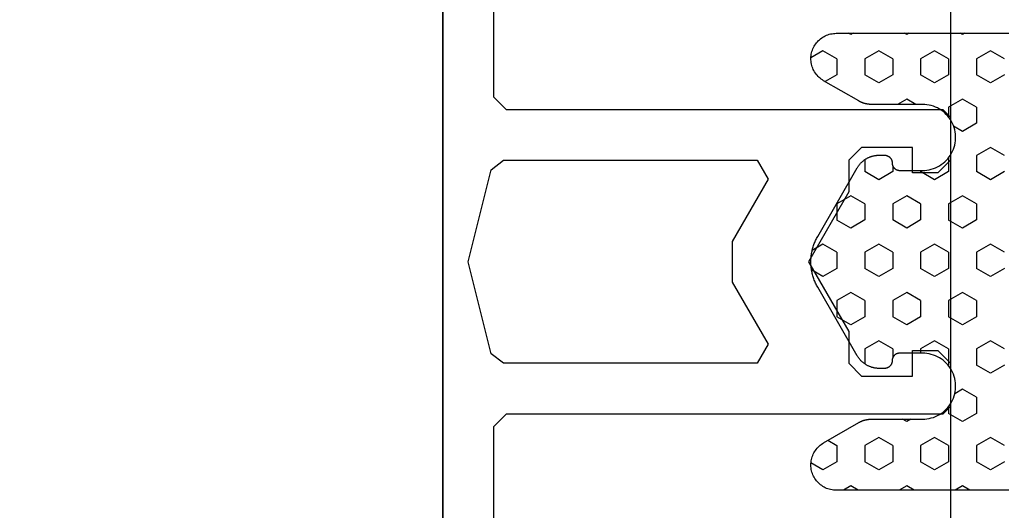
# Model space of a CAD drawing. Extents: x 4615668 to 9294084, y 5325188 to 10688993.
# Tile 458 of 656: x 4636256.05 to 4636259.93, y 5332306.95 to 5332308.88. Entities that reach past the tile are written whole.
import ezdxf

# ---------------------------------------------------------------- set-up
doc = ezdxf.new("R2010")
doc.units = 0
doc.header["$MEASUREMENT"] = 0
doc.layers.add('A_wymiary', color=152, linetype='Continuous', lineweight=5)
doc.layers.add('CrossSectionsProfils', color=7, linetype='Continuous')

# ---------------------------------------------------------------- blocks, each defined once
blk = doc.blocks.new('K43_2153_X', base_point=(858.06159, 1427.40338))
at = {"layer": 'CrossSectionsProfils', "flags": 128}
for points in [[(856.05942, 1441.40326), (856.05942, 1433.90338), (855.55942, 1433.40338), (838.36159, 1433.40338), (838.06159, 1433.10338), (838.06159, 1431.40338), (838.56159, 1430.90338), (839.56159, 1430.90338), (839.56159, 1431.90338), (841.57195, 1431.90338), (842.07195, 1431.40338), (842.07195, 1430.15338), (843.65967, 1427.40338), (842.07195, 1424.65338), (842.07195, 1423.40338), (841.57195, 1422.90338), (839.56159, 1422.90338), (839.56159, 1423.90338), (838.56159, 1423.90338), (838.06159, 1423.40338), (838.06159, 1421.70338), (838.36159, 1421.40338), (855.55942, 1421.40338), (856.05942, 1420.90338), (856.05942, 1413.40349)], [(933.85942, 1450.30358), (858.35942, 1450.30358), (858.05942, 1450.00358), (858.05942, 1404.80317), (858.35942, 1404.50317), (933.85942, 1404.50317)], [(855.66903, 1431.40338), (845.68039, 1431.40338), (845.24738, 1430.65338), (846.65967, 1428.20722), (846.65967, 1426.59953), (845.24738, 1424.15338), (845.68039, 1423.40338), (855.66903, 1423.40338), (856.1541, 1423.78211), (857.0594, 1427.40338), (856.1541, 1431.02464), (855.66903, 1431.40338)]]:
    blk.add_lwpolyline(points, dxfattribs=at)
blk = doc.blocks.new('Hatch84418', base_point=(6053.053, 1361.842))
at = {"layer": 'CrossSectionsProfils'}
for p, q in [((6439.74, 1346.868), (6440.013, 1347.341)), ((6447.36, 1346.868), (6447.603, 1347.29)), ((6448.63, 1346.868), (6448.372, 1347.315)), ((6456.25, 1346.868), (6455.978, 1347.339)), ((6440.058, 1346.318), (6439.74, 1346.868)), ((6440.692, 1346.318), (6440.957, 1346.777)), ((6447.677, 1346.318), (6447.36, 1346.868)), ((6448.312, 1346.318), (6448.63, 1346.868)), ((6455.298, 1346.318), (6455.091, 1346.676)), ((6455.933, 1346.318), (6456.25, 1346.868)), ((6440.057, 1346.318), (6440.692, 1346.318)), ((6445.455, 1345.768), (6445.772, 1346.318)), ((6445.772, 1346.318), (6446.407, 1346.318)), ((6446.725, 1345.768), (6446.408, 1346.318)), ((6447.677, 1346.318), (6448.312, 1346.318)), ((6449.265, 1345.768), (6449.583, 1346.318)), ((6449.583, 1346.318), (6450.217, 1346.318)), ((6450.535, 1345.768), (6450.217, 1346.318)), ((6455.297, 1346.318), (6455.932, 1346.318)), ((6439.105, 1345.768), (6439.053, 1345.858)), ((6439.053, 1345.679), (6439.104, 1345.768)), ((6445.772, 1345.218), (6445.455, 1345.768)), ((6446.407, 1345.218), (6446.725, 1345.768)), ((6449.583, 1345.218), (6449.265, 1345.768)), ((6450.217, 1345.218), (6450.535, 1345.768)), ((6456.885, 1345.768), (6457.053, 1346.06)), ((6457.053, 1345.477), (6456.885, 1345.768)), ((6439.74, 1344.668), (6440.057, 1345.218)), ((6440.057, 1345.218), (6440.692, 1345.218)), ((6441.01, 1344.668), (6440.692, 1345.218)), ((6444.032, 1345.218), (6444.502, 1345.218)), ((6444.82, 1344.669), (6444.503, 1345.219)), ((6445.772, 1345.218), (6446.407, 1345.218)), ((6447.36, 1344.668), (6447.677, 1345.218)), ((6447.677, 1345.218), (6448.312, 1345.218)), ((6448.63, 1344.668), (6448.312, 1345.218)), ((6449.583, 1345.218), (6450.217, 1345.218)), ((6451.17, 1344.668), (6451.487, 1345.218)), ((6451.487, 1345.218), (6452.075, 1345.218)), ((6454.98, 1344.668), (6455.297, 1345.218)), ((6455.297, 1345.218), (6455.932, 1345.218)), ((6456.25, 1344.668), (6455.933, 1345.218)), ((6440.058, 1344.119), (6439.74, 1344.668)), ((6440.692, 1344.118), (6441.01, 1344.668)), ((6444.502, 1344.118), (6444.82, 1344.668)), ((6447.678, 1344.118), (6447.36, 1344.668)), ((6448.312, 1344.118), (6448.63, 1344.668)), ((6451.487, 1344.118), (6451.17, 1344.668)), ((6455.297, 1344.118), (6454.98, 1344.668)), ((6455.933, 1344.118), (6456.25, 1344.668)), ((6440.057, 1344.118), (6440.692, 1344.118)), ((6441.645, 1343.568), (6441.854, 1343.93)), ((6444.27, 1344.118), (6444.502, 1344.118)), ((6445.455, 1343.569), (6445.772, 1344.119)), ((6445.772, 1344.118), (6446.407, 1344.118)), ((6446.725, 1343.568), (6446.407, 1344.118)), ((6447.677, 1344.118), (6448.312, 1344.118)), ((6449.265, 1343.568), (6449.583, 1344.118)), ((6449.583, 1344.118), (6450.217, 1344.118)), ((6450.535, 1343.568), (6450.217, 1344.118)), ((6451.487, 1344.118), (6451.837, 1344.118)), ((6455.297, 1344.118), (6455.932, 1344.118)), ((6456.885, 1343.568), (6457.053, 1343.86)), ((6439.105, 1343.568), (6439.053, 1343.658)), ((6439.053, 1343.479), (6439.105, 1343.568)), ((6441.854, 1343.208), (6441.645, 1343.569)), ((6445.773, 1343.019), (6445.455, 1343.569)), ((6446.407, 1343.018), (6446.725, 1343.568)), ((6449.583, 1343.019), (6449.265, 1343.568)), ((6450.217, 1343.018), (6450.535, 1343.568)), ((6454.345, 1343.568), (6454.253, 1343.727)), ((6454.253, 1343.41), (6454.345, 1343.568)), ((6457.053, 1343.277), (6456.885, 1343.568)), ((6439.74, 1342.469), (6440.057, 1343.019)), ((6440.057, 1343.018), (6440.692, 1343.018)), ((6441.01, 1342.469), (6440.692, 1343.019)), ((6444.454, 1343.018), (6444.502, 1343.018)), ((6444.82, 1342.469), (6444.503, 1343.019)), ((6445.772, 1343.018), (6446.407, 1343.018)), ((6447.36, 1342.469), (6447.677, 1343.018)), ((6447.677, 1343.018), (6448.312, 1343.018)), ((6448.63, 1342.469), (6448.312, 1343.018)), ((6449.583, 1343.018), (6450.217, 1343.018)), ((6451.17, 1342.468), (6451.487, 1343.018)), ((6451.487, 1343.018), (6451.654, 1343.018)), ((6454.98, 1342.468), (6455.297, 1343.018)), ((6455.297, 1343.018), (6455.932, 1343.018)), ((6456.25, 1342.469), (6455.933, 1343.019)), ((6440.058, 1341.919), (6439.74, 1342.469)), ((6440.692, 1341.919), (6441.01, 1342.469)), ((6444.502, 1341.919), (6444.82, 1342.469)), ((6447.677, 1341.919), (6447.36, 1342.469)), ((6448.312, 1341.919), (6448.63, 1342.469)), ((6451.487, 1341.919), (6451.17, 1342.469)), ((6455.297, 1341.919), (6454.98, 1342.469)), ((6455.933, 1341.919), (6456.25, 1342.469)), ((6440.057, 1341.919), (6440.692, 1341.919)), ((6441.645, 1341.369), (6441.962, 1341.919)), ((6441.962, 1341.919), (6442.353, 1341.919)), ((6443.954, 1341.919), (6444.502, 1341.919)), ((6445.455, 1341.369), (6445.772, 1341.918)), ((6445.772, 1341.919), (6446.407, 1341.919)), ((6446.725, 1341.369), (6446.408, 1341.919)), ((6447.677, 1341.919), (6448.312, 1341.919)), ((6449.265, 1341.369), (6449.583, 1341.918)), ((6449.583, 1341.919), (6450.217, 1341.919)), ((6450.535, 1341.369), (6450.217, 1341.919)), ((6451.487, 1341.919), (6452.123, 1341.919)), ((6452.123, 1341.919), (6452.132, 1341.935)), ((6453.754, 1341.919), (6454.027, 1341.919)), ((6454.345, 1341.369), (6454.028, 1341.919)), ((6455.297, 1341.919), (6455.932, 1341.919)), ((6439.105, 1341.369), (6439.053, 1341.459)), ((6442.915, 1341.369), (6442.713, 1341.719)), ((6453.075, 1341.369), (6453.253, 1341.677)), ((6456.885, 1341.369), (6457.053, 1341.66)), ((6439.053, 1341.279), (6439.105, 1341.369)), ((6441.962, 1340.819), (6441.645, 1341.369)), ((6442.597, 1340.819), (6442.915, 1341.369)), ((6445.773, 1340.819), (6445.455, 1341.369)), ((6446.407, 1340.819), (6446.725, 1341.369)), ((6449.583, 1340.819), (6449.265, 1341.369)), ((6450.217, 1340.819), (6450.535, 1341.369)), ((6453.393, 1340.819), (6453.075, 1341.369)), ((6454.027, 1340.819), (6454.345, 1341.369)), ((6457.053, 1341.077), (6456.885, 1341.369)), ((6439.74, 1340.269), (6440.057, 1340.819)), ((6440.057, 1340.819), (6440.692, 1340.819)), ((6441.01, 1340.269), (6440.693, 1340.819)), ((6441.962, 1340.819), (6442.597, 1340.819)), ((6443.55, 1340.269), (6443.867, 1340.819)), ((6443.867, 1340.819), (6444.502, 1340.819)), ((6444.82, 1340.269), (6444.502, 1340.819)), ((6445.772, 1340.819), (6446.407, 1340.819)), ((6447.36, 1340.269), (6447.677, 1340.819)), ((6447.677, 1340.819), (6448.312, 1340.819)), ((6448.63, 1340.269), (6448.312, 1340.819)), ((6449.583, 1340.819), (6450.217, 1340.819)), ((6451.17, 1340.269), (6451.487, 1340.819)), ((6451.487, 1340.819), (6452.123, 1340.819)), ((6452.44, 1340.269), (6452.123, 1340.819)), ((6453.393, 1340.819), (6454.027, 1340.819)), ((6454.98, 1340.269), (6455.297, 1340.819)), ((6455.297, 1340.819), (6455.932, 1340.819)), ((6456.25, 1340.269), (6455.933, 1340.819)), ((6440.058, 1339.719), (6439.74, 1340.269)), ((6440.692, 1339.719), (6441.01, 1340.269)), ((6443.868, 1339.719), (6443.55, 1340.269)), ((6444.502, 1339.719), (6444.82, 1340.269)), ((6447.678, 1339.719), (6447.36, 1340.269)), ((6448.312, 1339.719), (6448.63, 1340.269)), ((6451.487, 1339.719), (6451.17, 1340.269)), ((6452.123, 1339.719), (6452.44, 1340.269)), ((6455.297, 1339.719), (6454.98, 1340.269)), ((6455.933, 1339.719), (6456.25, 1340.269))]:
    blk.add_line(p, q, dxfattribs=at)
blk = doc.blocks.new('121040', base_point=(6448.053, 1341.842))
at = {"layer": 'CrossSectionsProfils', "flags": 128}
blk.add_lwpolyline([(6457.053, 1339.542), (6457.053, 1346.342), (6457.052, 1346.397), (6457.047, 1346.453), (6457.04, 1346.508), (6457.029, 1346.563), (6457.015, 1346.617), (6456.998, 1346.67), (6456.979, 1346.722), (6456.956, 1346.773), (6456.93, 1346.822), (6456.902, 1346.87), (6456.872, 1346.917), (6456.838, 1346.962), (6456.803, 1347.004), (6456.765, 1347.045), (6456.724, 1347.083), (6456.682, 1347.12), (6456.638, 1347.153), (6456.591, 1347.185), (6456.544, 1347.213), (6456.495, 1347.239), (6456.444, 1347.262), (6456.392, 1347.283), (6456.339, 1347.3), (6456.285, 1347.315), (6456.231, 1347.326), (6456.176, 1347.334), (6456.12, 1347.34), (6456.064, 1347.342), (6456.009, 1347.341), (6455.953, 1347.337), (6455.898, 1347.33), (6455.843, 1347.319), (6455.789, 1347.306), (6455.736, 1347.29), (6455.684, 1347.271), (6455.632, 1347.249), (6455.583, 1347.224), (6455.534, 1347.197), (6455.487, 1347.166), (6455.442, 1347.133), (6455.399, 1347.098), (6455.358, 1347.061), (6455.319, 1347.021), (6455.283, 1346.979), (6455.249, 1346.935), (6455.217, 1346.889), (6455.188, 1346.842), (6455.188, 1346.842), (6454.387, 1345.456), (6454.382, 1345.447), (6454.376, 1345.437), (6454.371, 1345.427), (6454.366, 1345.417), (6454.361, 1345.407), (6454.356, 1345.397), (6454.351, 1345.387), (6454.346, 1345.377), (6454.342, 1345.367), (6454.337, 1345.357), (6454.333, 1345.347), (6454.329, 1345.336), (6454.324, 1345.326), (6454.32, 1345.316), (6454.316, 1345.305), (6454.312, 1345.295), (6454.309, 1345.284), (6454.305, 1345.274), (6454.302, 1345.263), (6454.298, 1345.252), (6454.295, 1345.242), (6454.292, 1345.231), (6454.289, 1345.22), (6454.286, 1345.21), (6454.283, 1345.199), (6454.281, 1345.188), (6454.278, 1345.177), (6454.276, 1345.166), (6454.273, 1345.155), (6454.271, 1345.144), (6454.269, 1345.133), (6454.268, 1345.123), (6454.266, 1345.111), (6454.264, 1345.1), (6454.262, 1345.089), (6454.261, 1345.078), (6454.26, 1345.067), (6454.258, 1345.056), (6454.257, 1345.045), (6454.256, 1345.034), (6454.256, 1345.023), (6454.255, 1345.012), (6454.254, 1345.001), (6454.254, 1344.99), (6454.254, 1344.978), (6454.253, 1344.967), (6454.253, 1344.956), (6454.253, 1344.956), (6454.253, 1342.942), (6454.25, 1342.855), (6454.242, 1342.769), (6454.228, 1342.683), (6454.207, 1342.598), (6454.182, 1342.515), (6454.15, 1342.434), (6454.114, 1342.355), (6454.072, 1342.279), (6454.025, 1342.206), (6453.974, 1342.136), (6453.917, 1342.07), (6453.857, 1342.007), (6453.793, 1341.949), (6453.725, 1341.895), (6453.653, 1341.846), (6453.578, 1341.802), (6453.5, 1341.763), (6453.421, 1341.729), (6453.338, 1341.7), (6453.255, 1341.677), (6453.169, 1341.66), (6453.083, 1341.648), (6452.997, 1341.643), (6452.91, 1341.643), (6452.823, 1341.648), (6452.737, 1341.66), (6452.652, 1341.677), (6452.568, 1341.7), (6452.486, 1341.729), (6452.406, 1341.763), (6452.329, 1341.802), (6452.254, 1341.846), (6452.182, 1341.895), (6452.114, 1341.949), (6452.05, 1342.007), (6451.989, 1342.07), (6451.933, 1342.136), (6451.882, 1342.206), (6451.835, 1342.279), (6451.793, 1342.355), (6451.756, 1342.434), (6451.726, 1342.515), (6451.7, 1342.598), (6451.68, 1342.683), (6451.665, 1342.769), (6451.656, 1342.855), (6451.653, 1342.942), (6451.653, 1342.942), (6451.653, 1343.842), (6451.654, 1343.852), (6451.654, 1343.862), (6451.655, 1343.872), (6451.656, 1343.882), (6451.658, 1343.892), (6451.66, 1343.902), (6451.662, 1343.911), (6451.664, 1343.921), (6451.667, 1343.931), (6451.67, 1343.94), (6451.673, 1343.95), (6451.677, 1343.959), (6451.681, 1343.968), (6451.686, 1343.977), (6451.69, 1343.986), (6451.695, 1343.995), (6451.701, 1344.003), (6451.706, 1344.012), (6451.712, 1344.02), (6451.718, 1344.028), (6451.724, 1344.036), (6451.731, 1344.043), (6451.738, 1344.05), (6451.745, 1344.057), (6451.752, 1344.064), (6451.76, 1344.071), (6451.768, 1344.077), (6451.775, 1344.083), (6451.784, 1344.089), (6451.792, 1344.095), (6451.801, 1344.1), (6451.809, 1344.105), (6451.818, 1344.11), (6451.827, 1344.114), (6451.836, 1344.118), (6451.846, 1344.122), (6451.855, 1344.125), (6451.865, 1344.128), (6451.874, 1344.131), (6451.884, 1344.134), (6451.894, 1344.136), (6451.903, 1344.138), (6451.914, 1344.139), (6451.923, 1344.14), (6451.934, 1344.141), (6451.943, 1344.142), (6451.954, 1344.142), (6451.954, 1344.142), (6451.963, 1344.142), (6451.974, 1344.142), (6451.983, 1344.143), (6451.994, 1344.145), (6452.003, 1344.146), (6452.013, 1344.148), (6452.023, 1344.15), (6452.033, 1344.152), (6452.042, 1344.155), (6452.052, 1344.158), (6452.061, 1344.162), (6452.07, 1344.166), (6452.08, 1344.17), (6452.089, 1344.174), (6452.098, 1344.179), (6452.106, 1344.184), (6452.115, 1344.189), (6452.123, 1344.194), (6452.131, 1344.2), (6452.139, 1344.206), (6452.147, 1344.213), (6452.155, 1344.219), (6452.162, 1344.226), (6452.169, 1344.233), (6452.176, 1344.241), (6452.183, 1344.248), (6452.189, 1344.256), (6452.195, 1344.264), (6452.201, 1344.272), (6452.206, 1344.28), (6452.211, 1344.289), (6452.216, 1344.298), (6452.221, 1344.307), (6452.226, 1344.316), (6452.229, 1344.325), (6452.233, 1344.334), (6452.237, 1344.343), (6452.24, 1344.353), (6452.243, 1344.363), (6452.245, 1344.372), (6452.248, 1344.382), (6452.249, 1344.392), (6452.251, 1344.402), (6452.252, 1344.412), (6452.253, 1344.422), (6452.253, 1344.432), (6452.253, 1344.442), (6452.253, 1344.442), (6452.253, 1344.649), (6452.253, 1344.671), (6452.252, 1344.693), (6452.251, 1344.716), (6452.25, 1344.738), (6452.247, 1344.76), (6452.245, 1344.782), (6452.241, 1344.804), (6452.238, 1344.826), (6452.233, 1344.848), (6452.229, 1344.87), (6452.224, 1344.892), (6452.218, 1344.913), (6452.212, 1344.935), (6452.205, 1344.956), (6452.198, 1344.977), (6452.19, 1344.998), (6452.183, 1345.019), (6452.174, 1345.039), (6452.165, 1345.06), (6452.156, 1345.08), (6452.146, 1345.1), (6452.136, 1345.12), (6452.125, 1345.139), (6452.114, 1345.159), (6452.102, 1345.178), (6452.09, 1345.196), (6452.078, 1345.215), (6452.065, 1345.233), (6452.052, 1345.251), (6452.038, 1345.269), (6452.024, 1345.286), (6452.01, 1345.303), (6451.995, 1345.32), (6451.98, 1345.336), (6451.964, 1345.352), (6451.949, 1345.368), (6451.933, 1345.383), (6451.916, 1345.398), (6451.899, 1345.413), (6451.882, 1345.427), (6451.864, 1345.441), (6451.847, 1345.454), (6451.829, 1345.467), (6451.81, 1345.48), (6451.792, 1345.492), (6451.772, 1345.504), (6451.753, 1345.515), (6451.753, 1345.515), (6449.053, 1347.074), (6449.015, 1347.096), (6448.975, 1347.117), (6448.936, 1347.137), (6448.896, 1347.156), (6448.854, 1347.174), (6448.813, 1347.192), (6448.772, 1347.208), (6448.73, 1347.224), (6448.688, 1347.238), (6448.646, 1347.252), (6448.604, 1347.265), (6448.56, 1347.276), (6448.517, 1347.287), (6448.474, 1347.297), (6448.43, 1347.306), (6448.386, 1347.314), (6448.342, 1347.321), (6448.298, 1347.327), (6448.253, 1347.332), (6448.209, 1347.336), (6448.165, 1347.339), (6448.12, 1347.341), (6448.076, 1347.342), (6448.031, 1347.342), (6447.987, 1347.341), (6447.942, 1347.339), (6447.897, 1347.336), (6447.853, 1347.332), (6447.809, 1347.327), (6447.765, 1347.321), (6447.721, 1347.314), (6447.677, 1347.306), (6447.633, 1347.297), (6447.59, 1347.287), (6447.546, 1347.276), (6447.503, 1347.265), (6447.461, 1347.252), (6447.418, 1347.238), (6447.376, 1347.224), (6447.334, 1347.208), (6447.293, 1347.192), (6447.252, 1347.174), (6447.211, 1347.156), (6447.171, 1347.137), (6447.131, 1347.117), (6447.092, 1347.096), (6447.053, 1347.074), (6447.053, 1347.074), (6444.354, 1345.515), (6444.334, 1345.504), (6444.315, 1345.492), (6444.297, 1345.48), (6444.278, 1345.467), (6444.26, 1345.454), (6444.243, 1345.441), (6444.225, 1345.427), (6444.208, 1345.413), (6444.191, 1345.398), (6444.174, 1345.383), (6444.158, 1345.368), (6444.143, 1345.352), (6444.127, 1345.336), (6444.112, 1345.32), (6444.097, 1345.303), (6444.083, 1345.286), (6444.069, 1345.269), (6444.055, 1345.251), (6444.042, 1345.233), (6444.029, 1345.215), (6444.017, 1345.196), (6444.004, 1345.178), (6443.993, 1345.159), (6443.982, 1345.139), (6443.971, 1345.12), (6443.961, 1345.1), (6443.951, 1345.08), (6443.942, 1345.06), (6443.933, 1345.039), (6443.924, 1345.019), (6443.917, 1344.998), (6443.909, 1344.977), (6443.902, 1344.956), (6443.895, 1344.935), (6443.889, 1344.913), (6443.883, 1344.892), (6443.878, 1344.87), (6443.874, 1344.848), (6443.869, 1344.826), (6443.866, 1344.804), (6443.862, 1344.782), (6443.86, 1344.76), (6443.857, 1344.738), (6443.855, 1344.716), (6443.854, 1344.693), (6443.854, 1344.671), (6443.854, 1344.649), (6443.854, 1344.649), (6443.854, 1344.442), (6443.854, 1344.432), (6443.854, 1344.422), (6443.855, 1344.412), (6443.856, 1344.402), (6443.857, 1344.392), (6443.859, 1344.382), (6443.862, 1344.372), (6443.864, 1344.363), (6443.867, 1344.353), (6443.87, 1344.343), (6443.874, 1344.334), (6443.877, 1344.325), (6443.881, 1344.316), (6443.886, 1344.307), (6443.89, 1344.298), (6443.896, 1344.289), (6443.9, 1344.28), (6443.906, 1344.272), (6443.912, 1344.264), (6443.918, 1344.256), (6443.924, 1344.248), (6443.931, 1344.241), (6443.938, 1344.233), (6443.945, 1344.226), (6443.952, 1344.219), (6443.96, 1344.213), (6443.967, 1344.206), (6443.976, 1344.2), (6443.984, 1344.194), (6443.992, 1344.189), (6444, 1344.184), (6444.009, 1344.179), (6444.018, 1344.174), (6444.027, 1344.17), (6444.036, 1344.166), (6444.045, 1344.162), (6444.055, 1344.158), (6444.064, 1344.155), (6444.074, 1344.152), (6444.084, 1344.15), (6444.094, 1344.148), (6444.104, 1344.146), (6444.113, 1344.145), (6444.124, 1344.143), (6444.133, 1344.142), (6444.144, 1344.142), (6444.153, 1344.142), (6444.153, 1344.142), (6444.164, 1344.142), (6444.173, 1344.141), (6444.184, 1344.14), (6444.193, 1344.139), (6444.203, 1344.138), (6444.213, 1344.136), (6444.223, 1344.134), (6444.233, 1344.131), (6444.242, 1344.128), (6444.252, 1344.125), (6444.261, 1344.122), (6444.271, 1344.118), (6444.28, 1344.114), (6444.289, 1344.11), (6444.297, 1344.105), (6444.306, 1344.1), (6444.315, 1344.095), (6444.323, 1344.089), (6444.332, 1344.083), (6444.339, 1344.077), (6444.347, 1344.071), (6444.354, 1344.064), (6444.362, 1344.057), (6444.369, 1344.05), (6444.376, 1344.043), (6444.382, 1344.036), (6444.389, 1344.028), (6444.395, 1344.02), (6444.401, 1344.012), (6444.406, 1344.003), (6444.412, 1343.995), (6444.417, 1343.986), (6444.421, 1343.977), (6444.426, 1343.968), (6444.43, 1343.959), (6444.434, 1343.95), (6444.437, 1343.94), (6444.44, 1343.931), (6444.443, 1343.921), (6444.445, 1343.911), (6444.447, 1343.902), (6444.449, 1343.892), (6444.451, 1343.882), (6444.452, 1343.872), (6444.453, 1343.862), (6444.453, 1343.852), (6444.454, 1343.842), (6444.454, 1343.842), (6444.454, 1342.942), (6444.451, 1342.855), (6444.442, 1342.769), (6444.427, 1342.683), (6444.407, 1342.598), (6444.381, 1342.515), (6444.35, 1342.434), (6444.313, 1342.355), (6444.272, 1342.279), (6444.225, 1342.206), (6444.174, 1342.136), (6444.118, 1342.07), (6444.057, 1342.007), (6443.993, 1341.949), (6443.925, 1341.895), (6443.853, 1341.846), (6443.778, 1341.802), (6443.701, 1341.763), (6443.621, 1341.729), (6443.539, 1341.7), (6443.455, 1341.677), (6443.37, 1341.66), (6443.284, 1341.648), (6443.197, 1341.643), (6443.11, 1341.643), (6443.023, 1341.648), (6442.937, 1341.66), (6442.852, 1341.677), (6442.768, 1341.7), (6442.686, 1341.729), (6442.606, 1341.763), (6442.529, 1341.802), (6442.454, 1341.846), (6442.382, 1341.895), (6442.314, 1341.949), (6442.25, 1342.007), (6442.189, 1342.07), (6442.133, 1342.136), (6442.082, 1342.206), (6442.035, 1342.279), (6441.993, 1342.355), (6441.957, 1342.434), (6441.925, 1342.515), (6441.899, 1342.598), (6441.879, 1342.683), (6441.865, 1342.769), (6441.856, 1342.855), (6441.854, 1342.942), (6441.854, 1342.942), (6441.854, 1344.956), (6441.854, 1344.967), (6441.853, 1344.978), (6441.853, 1344.99), (6441.853, 1345.001), (6441.852, 1345.012), (6441.851, 1345.023), (6441.851, 1345.034), (6441.85, 1345.045), (6441.849, 1345.056), (6441.847, 1345.067), (6441.846, 1345.078), (6441.845, 1345.089), (6441.843, 1345.1), (6441.841, 1345.111), (6441.839, 1345.123), (6441.837, 1345.133), (6441.835, 1345.144), (6441.833, 1345.155), (6441.831, 1345.166), (6441.829, 1345.177), (6441.826, 1345.188), (6441.824, 1345.199), (6441.821, 1345.21), (6441.818, 1345.22), (6441.815, 1345.231), (6441.812, 1345.242), (6441.809, 1345.252), (6441.805, 1345.263), (6441.802, 1345.274), (6441.798, 1345.284), (6441.794, 1345.295), (6441.791, 1345.305), (6441.787, 1345.316), (6441.783, 1345.326), (6441.778, 1345.336), (6441.774, 1345.347), (6441.77, 1345.357), (6441.765, 1345.367), (6441.761, 1345.377), (6441.756, 1345.387), (6441.751, 1345.397), (6441.746, 1345.407), (6441.741, 1345.417), (6441.736, 1345.427), (6441.73, 1345.437), (6441.725, 1345.447), (6441.719, 1345.456), (6441.719, 1345.456), (6440.919, 1346.842), (6440.89, 1346.889), (6440.858, 1346.935), (6440.824, 1346.979), (6440.788, 1347.021), (6440.749, 1347.061), (6440.708, 1347.098), (6440.665, 1347.133), (6440.619, 1347.166), (6440.573, 1347.197), (6440.524, 1347.224), (6440.474, 1347.249), (6440.423, 1347.271), (6440.371, 1347.29), (6440.317, 1347.306), (6440.264, 1347.319), (6440.209, 1347.33), (6440.153, 1347.337), (6440.098, 1347.341), (6440.042, 1347.342), (6439.987, 1347.34), (6439.931, 1347.334), (6439.876, 1347.326), (6439.822, 1347.315), (6439.768, 1347.3), (6439.715, 1347.283), (6439.663, 1347.262), (6439.612, 1347.239), (6439.563, 1347.213), (6439.515, 1347.185), (6439.469, 1347.153), (6439.425, 1347.12), (6439.383, 1347.083), (6439.342, 1347.045), (6439.304, 1347.004), (6439.269, 1346.962), (6439.235, 1346.917), (6439.205, 1346.87), (6439.176, 1346.822), (6439.151, 1346.773), (6439.128, 1346.722), (6439.109, 1346.67), (6439.092, 1346.617), (6439.078, 1346.563), (6439.067, 1346.508), (6439.06, 1346.453), (6439.055, 1346.397), (6439.053, 1346.342), (6439.053, 1346.342), (6439.053, 1339.542)], dxfattribs=at)
at = {"layer": 'CrossSectionsProfils'}
blk.add_blockref('Hatch84418', (6053.053, 1361.842), dxfattribs=at)

msp = doc.modelspace()

# ---------------------------------------------------------------- linework, layer by layer
at = {"layer": 'A_wymiary', "ltscale": 40}
for points in [[(4636257.7209, 5331677.4276), (4636249.2209, 5331677.4276), (4636249.2209, 5332310.4276), (4636257.7209, 5332310.4276)], [(4636257.7209, 5332310.4276), (4636259.7209, 5332310.4276), (4636259.7209, 5331677.4276), (4636257.7209, 5331677.4276)]]:
    msp.add_lwpolyline(points, close=True, dxfattribs=at)
msp.add_lwpolyline([(4636249.2209, 5332310.4276), (4636249.2209, 5331677.4276), (4636249.2209, 5331643.4276), (4636256.168, 5331643.4276), (4636256.168, 5331674.5874, 0.029325), (4636256.1458, 5331674.6569), (4636255.6922, 5331675.1104, -0.198912), (4636255.575, 5331675.3933), (4636255.575, 5331677.4276), (4636255.875, 5331677.4276), (4636255.8748, 5331675.5276, 0.414258), (4636255.9748, 5331675.4276), (4636256.075, 5331675.4276, 0.444219), (4636256.1709, 5331675.5276), (4636256.1709, 5331677.4276), (4636256.1709, 5331677.4276), (4636259.7209, 5331677.4276), (4636259.7209, 5332310.4276)], format="xyb", close=True, dxfattribs=at)
at = {"layer": 'CrossSectionsProfils', "ltscale": 40}
msp.add_lwpolyline([(4636256.1678, 5331643.4276), (4636249.2209, 5331643.4276), (4636249.2209, 5332310.4276), (4636257.7208, 5332310.4276), (4636257.7208, 5331677.4276)], dxfattribs=at)
msp.add_lwpolyline([(4636257.7208, 5332310.4276), (4636259.7207, 5332310.4276), (4636259.7207, 5331677.4276), (4636257.7208, 5331677.4276)], close=True, dxfattribs=at)

# ---------------------------------------------------------------- block references
at = {"layer": 'CrossSectionsProfils', "xscale": 0.1, "yscale": -0.1, "zscale": 0.1}
for name, p, rotation in [('K43_2153_X', (4636257.7207, 5332307.9276), 180), ('121040', (4636259.7207, 5332307.9276), 270)]:
    msp.add_blockref(name, p, dxfattribs=dict(at, rotation=rotation))

doc.saveas('drawing.dxf')
